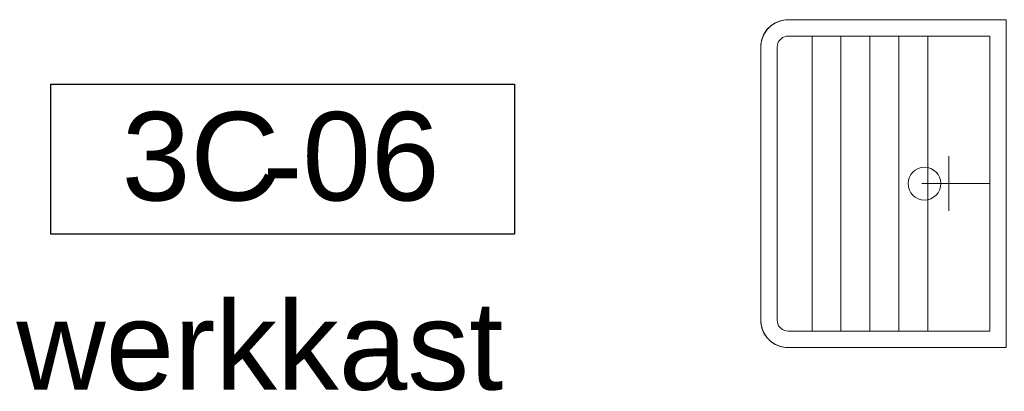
# Model space of a CAD drawing. Header units: millimetres. Extents: x -526411 to -400573, y 47353 to 130199.
# Tile 384 of 543: x -476668 to -474863, y 112701 to 113381. Entities that reach past the tile are written whole.
import ezdxf

# ---------------------------------------------------------------- set-up
doc = ezdxf.new("R2010")
doc.units = ezdxf.units.MM
for name, color, linetype, lineweight in [('01_ALGEMEEN', 7, 'Continuous', 18), ('08_RUIMTENUMMERING', 7, 'Continuous', 18), ('52_RIOLERING', 7, 'Continuous', 18), ('74_--', 7, 'Continuous', 18), ('m-pg-03_AI_dwg', 8, 'Continuous', 18)]:
    doc.layers.add(name, color=color, linetype=linetype, lineweight=lineweight)
doc.styles.add('Arial_2', font='arial.ttf', dxfattribs={"height": 7.29503})
doc.styles.add('Frutiger', font='Frutrg__0.ttf', dxfattribs={"height": 7.29503})

# ---------------------------------------------------------------- blocks, each defined once
blk = doc.blocks.new('m-pg-03_AI_dwg_block 3139-642108-3e Verdieping - Percelen telling LI')
at = {"layer": '01_ALGEMEEN', "color": 213, "lineweight": 13, "flags": 128}
blk.add_lwpolyline([(-424.767, 1255.159), (-424.923, 1255.145), (-425.075, 1255.104), (-425.217, 1255.038), (-425.345, 1254.948), (-425.456, 1254.837), (-425.547, 1254.708), (-425.613, 1254.566), (-425.654, 1254.415), (-425.667, 1254.258)], dxfattribs=at)
blk = doc.blocks.new('m-pg-03_AI_dwg_block 3140-642109-3e Verdieping - Percelen telling LI')
at = {"layer": '01_ALGEMEEN', "color": 213, "lineweight": 13}
blk.add_line((-408.105, 1243), (-413.734, 1243), dxfattribs=at)
blk = doc.blocks.new('m-pg-03_AI_dwg_block 3141-642110-3e Verdieping - Percelen telling LI')
at = {"layer": '01_ALGEMEEN', "color": 213, "lineweight": 13}
blk.add_line((-411.482, 1245.252), (-411.482, 1240.749), dxfattribs=at)
blk = doc.blocks.new('m-pg-03_AI_dwg_block 3142-642111-3e Verdieping - Percelen telling LI')
at = {"layer": '01_ALGEMEEN', "color": 213, "lineweight": 13, "flags": 128}
blk.add_lwpolyline([(-424.767, 1255.159), (-408.105, 1255.159), (-408.105, 1230.842), (-424.767, 1230.842)], dxfattribs=at)
blk = doc.blocks.new('m-pg-03_AI_dwg_block 3143-642112-3e Verdieping - Percelen telling LI')
at = {"layer": '01_ALGEMEEN', "color": 213, "lineweight": 13}
blk.add_line((-425.667, 1254.258), (-425.667, 1231.743), dxfattribs=at)
blk = doc.blocks.new('m-pg-03_AI_dwg_block 3144-642113-3e Verdieping - Percelen telling LI')
at = {"layer": '01_ALGEMEEN', "color": 213, "lineweight": 13}
blk.add_line((-427.018, 1254.258), (-427.018, 1231.743), dxfattribs=at)
blk = doc.blocks.new('m-pg-03_AI_dwg_block 3145-642114-3e Verdieping - Percelen telling LI')
at = {"layer": '01_ALGEMEEN', "color": 213, "lineweight": 13, "flags": 128}
blk.add_lwpolyline([(-425.667, 1231.743), (-425.654, 1231.586), (-425.613, 1231.435), (-425.547, 1231.292), (-425.456, 1231.164), (-425.345, 1231.053), (-425.217, 1230.963), (-425.075, 1230.896), (-424.923, 1230.856), (-424.767, 1230.842)], dxfattribs=at)
blk = doc.blocks.new('m-pg-03_AI_dwg_block 3146-642115-3e Verdieping - Percelen telling LI')
at = {"layer": '01_ALGEMEEN', "color": 213, "lineweight": 13}
blk.add_line((-420.399, 1230.842), (-420.399, 1255.159), dxfattribs=at)
blk = doc.blocks.new('m-pg-03_AI_dwg_block 3147-642116-3e Verdieping - Percelen telling LI')
at = {"layer": '01_ALGEMEEN', "color": 213, "lineweight": 13}
blk.add_line((-418.012, 1230.842), (-418.012, 1255.159), dxfattribs=at)
blk = doc.blocks.new('m-pg-03_AI_dwg_block 3148-642117-3e Verdieping - Percelen telling LI')
at = {"layer": '01_ALGEMEEN', "color": 213, "lineweight": 13}
blk.add_line((-415.625, 1230.842), (-415.625, 1255.159), dxfattribs=at)
blk = doc.blocks.new('m-pg-03_AI_dwg_block 3149-642118-3e Verdieping - Percelen telling LI')
at = {"layer": '01_ALGEMEEN', "color": 213, "lineweight": 13}
blk.add_line((-413.239, 1230.842), (-413.239, 1255.159), dxfattribs=at)
blk = doc.blocks.new('m-pg-03_AI_dwg_block 3150-642119-3e Verdieping - Percelen telling LI')
at = {"layer": '01_ALGEMEEN', "color": 213, "lineweight": 13}
blk.add_line((-422.785, 1230.842), (-422.785, 1255.159), dxfattribs=at)
blk = doc.blocks.new('m-pg-03_AI_dwg_block 3151-642120-3e Verdieping - Percelen telling LI')
at = {"layer": '01_ALGEMEEN', "color": 213, "lineweight": 13}
blk.add_line((-427.018, 1231.743), (-427.018, 1254.258), dxfattribs=at)
at = {"layer": '01_ALGEMEEN', "color": 213, "lineweight": 13, "flags": 128}
for points in [[(-427.018, 1254.258), (-426.984, 1254.649), (-426.882, 1255.028), (-426.717, 1255.384), (-426.491, 1255.705), (-426.214, 1255.983), (-425.892, 1256.208), (-425.537, 1256.374), (-425.158, 1256.475), (-424.767, 1256.51)], [(-424.767, 1256.51), (-406.754, 1256.51), (-406.754, 1229.491), (-424.767, 1229.491)], [(-424.767, 1229.491), (-425.158, 1229.525), (-425.537, 1229.627), (-425.892, 1229.793), (-426.214, 1230.018), (-426.491, 1230.295), (-426.717, 1230.617), (-426.882, 1230.973), (-426.984, 1231.352), (-427.018, 1231.743)]]:
    blk.add_lwpolyline(points, dxfattribs=at)
blk = doc.blocks.new('m-pg-03_AI_dwg_block 8705-647674-3e Verdieping - Percelen telling LI')
at = {"layer": '74_--', "color": 133, "flags": 128}
blk.add_lwpolyline([(-424.767, 1229.491), (-424.988, 1229.491), (-425.423, 1229.578), (-425.833, 1229.747), (-426.202, 1229.994), (-426.515, 1230.307), (-426.762, 1230.676), (-426.932, 1231.086), (-427.018, 1231.521), (-427.018, 1231.743), (-427.018, 1254.258), (-427.018, 1254.479), (-426.932, 1254.915), (-426.762, 1255.325), (-426.515, 1255.693), (-426.202, 1256.007), (-425.833, 1256.253), (-425.423, 1256.423), (-424.988, 1256.509), (-424.767, 1256.509), (-406.754, 1256.509), (-406.754, 1229.491)], close=True, dxfattribs=at)
blk.add_lwpolyline([(-424.767, 1229.491), (-424.988, 1229.491), (-425.423, 1229.578), (-425.833, 1229.747), (-426.202, 1229.994), (-426.515, 1230.307), (-426.762, 1230.676), (-426.932, 1231.086), (-427.018, 1231.521), (-427.018, 1231.743), (-427.018, 1254.258), (-427.018, 1254.479), (-426.932, 1254.915), (-426.762, 1255.325), (-426.515, 1255.693), (-426.202, 1256.007), (-425.833, 1256.253), (-425.423, 1256.423), (-424.988, 1256.509), (-424.767, 1256.509), (-406.754, 1256.509), (-406.754, 1229.491)], close=True, dxfattribs=at)
blk = doc.blocks.new('m-pg-03_AI_dwg_block 8803-647772-3e Verdieping - Percelen telling LI')
at = {"layer": '52_RIOLERING', "color": 133}
blk.add_open_spline([(-412.158, 1243), (-412.158, 1243.746), (-412.763, 1244.351), (-413.509, 1244.351), (-414.255, 1244.351), (-414.86, 1243.746), (-414.86, 1243), (-414.86, 1242.254), (-414.255, 1241.649), (-413.509, 1241.649), (-412.763, 1241.649), (-412.158, 1242.254), (-412.158, 1243)], degree=3, knots=[0, 0, 0, 0, 1, 1, 1, 2, 2, 2, 3, 3, 3, 4, 4, 4, 4], dxfattribs=at)
blk = doc.blocks.new('m-pg-03_AI_dwg_block 8805-647773-3e Verdieping - Percelen telling LI')
at = {"layer": '08_RUIMTENUMMERING', "color": 253, "lineweight": 25, "flags": 128}
blk.add_lwpolyline([(-485.631, 1238.823), (-485.631, 1251.207), (-447.355, 1251.207), (-447.355, 1238.823)], close=True, dxfattribs=at)
at = {"layer": '08_RUIMTENUMMERING', "color": 133, "flags": 128}
blk.add_lwpolyline([(-485.631, 1238.823), (-485.631, 1251.207), (-447.355, 1251.207), (-447.355, 1238.823)], close=True, dxfattribs=at)
blk = doc.blocks.new('m-pg-03_AI_dwg_block 8806-647774-3e Verdieping - Percelen telling LI')
at = {"layer": '08_RUIMTENUMMERING', "insert": (-468.131, 1248.334), "char_height": 7.295, "width": 4.10554, "attachment_point": 1, "line_spacing_factor": 1.017696, "style": 'Frutiger'}
blk.add_mtext('-', dxfattribs=at)
blk = doc.blocks.new('m-pg-03_AI_dwg_block 8807-647775-3e Verdieping - Percelen telling LI')
at = {"layer": '08_RUIMTENUMMERING', "color": 133, "flags": 128}
blk.add_lwpolyline([(-485.631, 1251.207), (-447.355, 1251.207), (-447.355, 1238.823), (-485.631, 1238.823)], close=True, dxfattribs=at)
blk = doc.blocks.new('m-pg-03_AI_dwg_block 8808-647776-3e Verdieping - Percelen telling LI')
at = {"layer": '08_RUIMTENUMMERING', "color": 133, "flags": 128}
blk.add_lwpolyline([(-485.631, 1238.823), (-485.631, 1251.207), (-447.355, 1251.207)], dxfattribs=at)
blk = doc.blocks.new('m-pg-03_AI_dwg_block 8809-647777-3e Verdieping - Percelen telling LI')
at = {"layer": '08_RUIMTENUMMERING', "color": 133, "flags": 128}
blk.add_lwpolyline([(-485.631, 1238.823), (-447.355, 1238.823), (-447.355, 1251.207)], dxfattribs=at)
blk = doc.blocks.new('m-pg-03_AI_dwg_block 8804-647778-3e Verdieping - Percelen telling LI')
for name in ['m-pg-03_AI_dwg_block 8805-647773-3e Verdieping - Percelen telling LI', 'm-pg-03_AI_dwg_block 8807-647775-3e Verdieping - Percelen telling LI', 'm-pg-03_AI_dwg_block 8808-647776-3e Verdieping - Percelen telling LI', 'm-pg-03_AI_dwg_block 8809-647777-3e Verdieping - Percelen telling LI', 'm-pg-03_AI_dwg_block 8806-647774-3e Verdieping - Percelen telling LI']:
    blk.add_blockref(name, (0, 0))
blk = doc.blocks.new('m-pg-03_AI_dwg_block 8810-647779-3e Verdieping - Percelen telling LI')
at = {"layer": '08_RUIMTENUMMERING', "insert": (-488.477, 1233.307), "char_height": 7.295, "width": 47.52921, "attachment_point": 1, "line_spacing_factor": 0.938532, "style": 'Arial_2'}
blk.add_mtext('werkkast', dxfattribs=at)
blk = doc.blocks.new('m-pg-03_AI_dwg_block 8811-647780-3e Verdieping - Percelen telling LI')
at = {"layer": '08_RUIMTENUMMERING', "insert": (-479.786, 1248.905), "char_height": 7.295, "width": 15.48705, "attachment_point": 1, "line_spacing_factor": 0.938532, "style": 'Arial_2'}
blk.add_mtext('3C', dxfattribs=at)
blk = doc.blocks.new('m-pg-03_AI_dwg_block 8812-647781-3e Verdieping - Percelen telling LI')
at = {"layer": '08_RUIMTENUMMERING', "insert": (-464.874, 1248.905), "char_height": 7.295, "width": 13.52891, "attachment_point": 1, "line_spacing_factor": 0.938532, "style": 'Arial_2'}
blk.add_mtext('06', dxfattribs=at)
blk = doc.blocks.new('m-pg-03_AI_dwg-638970-3e Verdieping - Percelen telling LI')
for name in ['m-pg-03_AI_dwg_block 3151-642120-3e Verdieping - Percelen telling LI', 'm-pg-03_AI_dwg_block 8705-647674-3e Verdieping - Percelen telling LI', 'm-pg-03_AI_dwg_block 3139-642108-3e Verdieping - Percelen telling LI', 'm-pg-03_AI_dwg_block 3142-642111-3e Verdieping - Percelen telling LI', 'm-pg-03_AI_dwg_block 3150-642119-3e Verdieping - Percelen telling LI', 'm-pg-03_AI_dwg_block 3146-642115-3e Verdieping - Percelen telling LI', 'm-pg-03_AI_dwg_block 3147-642116-3e Verdieping - Percelen telling LI', 'm-pg-03_AI_dwg_block 3148-642117-3e Verdieping - Percelen telling LI', 'm-pg-03_AI_dwg_block 3149-642118-3e Verdieping - Percelen telling LI', 'm-pg-03_AI_dwg_block 3144-642113-3e Verdieping - Percelen telling LI', 'm-pg-03_AI_dwg_block 3143-642112-3e Verdieping - Percelen telling LI', 'm-pg-03_AI_dwg_block 8804-647778-3e Verdieping - Percelen telling LI', 'm-pg-03_AI_dwg_block 8811-647780-3e Verdieping - Percelen telling LI', 'm-pg-03_AI_dwg_block 8812-647781-3e Verdieping - Percelen telling LI', 'm-pg-03_AI_dwg_block 3141-642110-3e Verdieping - Percelen telling LI', 'm-pg-03_AI_dwg_block 8803-647772-3e Verdieping - Percelen telling LI', 'm-pg-03_AI_dwg_block 3140-642109-3e Verdieping - Percelen telling LI', 'm-pg-03_AI_dwg_block 8810-647779-3e Verdieping - Percelen telling LI', 'm-pg-03_AI_dwg_block 3145-642114-3e Verdieping - Percelen telling LI']:
    blk.add_blockref(name, (0, 0))

msp = doc.modelspace()

# ---------------------------------------------------------------- block references
at = {"layer": 'm-pg-03_AI_dwg', "color": 133, "xscale": 22.2068924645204, "yscale": 22.2068924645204, "zscale": 22.2068924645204}
msp.add_blockref('m-pg-03_AI_dwg-638970-3e Verdieping - Percelen telling LI', (-465826.5, 85478), dxfattribs=at)

doc.saveas('drawing.dxf')
